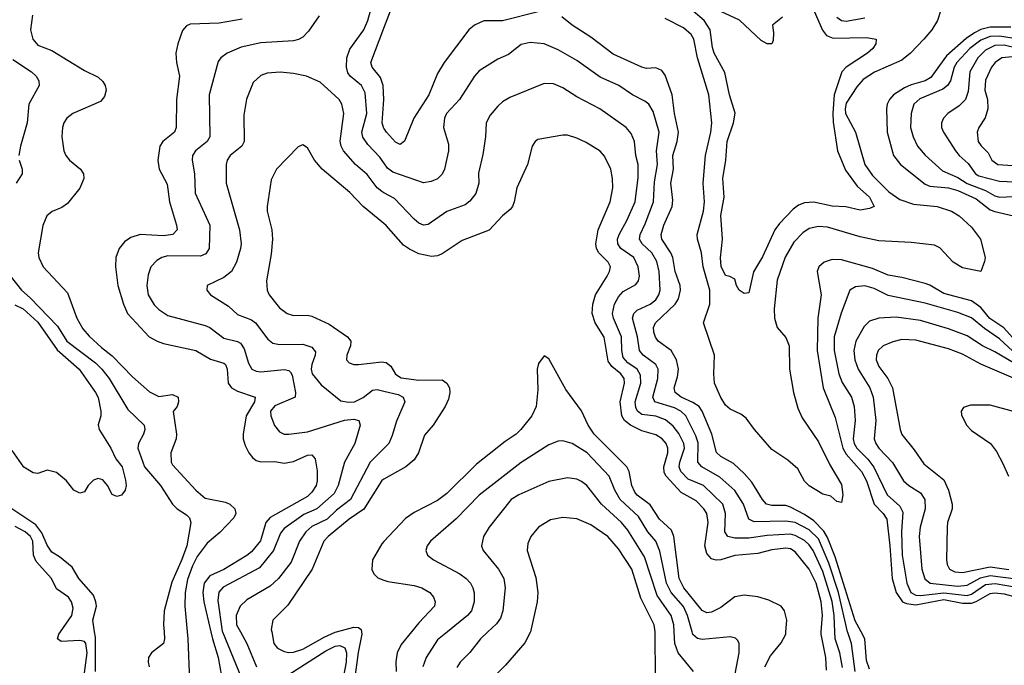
# Model space of a CAD drawing. Header units: inches. Extents: x 1308407 to 1441228, y 959628 to 1036311.
# Tile 299 of 656: x 1348432 to 1352671, y 1009856 to 1012634. Entities that reach past the tile are written whole.
import ezdxf

# ---------------------------------------------------------------- set-up
doc = ezdxf.new("R2010")
doc.units = ezdxf.units.IN
doc.header["$MEASUREMENT"] = 0
for name, color, linetype in [('B3040', 7, 'Continuous'), ('B3041', 7, 'Continuous'), ('B3050', 7, 'Continuous'), ('B3051', 7, 'Continuous')]:
    doc.layers.add(name, color=color, linetype=linetype)

msp = doc.modelspace()

# ---------------------------------------------------------------- linework, layer by layer
at = {"layer": 'B3040', "color": 5}
for points, elevation in [([(1348703.1, 1009770), (1348722.2, 1009910), (1348716.2, 1009950), (1348710, 1009958.8), (1348690, 1009963.4), (1348610, 1009958.3), (1348594.8, 1009970), (1348599.9, 1009990), (1348606.9, 1010000)], 2680), ([(1348758.2, 1009830), (1348757.3, 1009977.3), (1348753.9, 1010000)], 2660), ([(1349053.1, 1010000), (1349055.3, 1009970), (1349050.2, 1009950), (1348998.9, 1009910), (1348986.7, 1009890), (1348984.7, 1009870), (1348989.1, 1009850)], 2660), ([(1349152.9, 1010000), (1349155.8, 1009970), (1349162.7, 1009790)], 2680), ([(1349254.5, 1010000), (1349261.3, 1009970), (1349285.4, 1009890), (1349299.9, 1009810)], 2720), ([(1349305.1, 1010000), (1349397.1, 1009777.1)], 2740), ([(1349381.7, 1010000), (1349409.6, 1009950), (1349451.2, 1009850)], 2760), ([(1349516.4, 1010000), (1349525.5, 1009950), (1349542, 1009930), (1349570, 1009915.2), (1349590, 1009910.9), (1349610, 1009913.2), (1349650, 1009926.1), (1349742.4, 1009977.6), (1349790, 1009998.4), (1349795.8, 1010000)], 2780), ([(1349903.3, 1010000), (1349904.7, 1009990), (1349888.8, 1009911.2), (1349873.1, 1009793.1), (1349876.6, 1009750), (1349890, 1009716.5), (1349906.8, 1009690), (1349970, 1009631.9), (1349985.5, 1009610), (1350000, 1009579.4)], 2780), ([(1349590, 1009816.3), (1349750, 1009919.1), (1349790, 1009938.7), (1349810, 1009941.7), (1349831.6, 1009931.6), (1349838.7, 1009910), (1349836.9, 1009870), (1349825.8, 1009810)], 2760)]:
    msp.add_lwpolyline(points, dxfattribs=dict(at, elevation=elevation))
at = {"layer": 'B3041', "color": 5}
for points, elevation in [([(1350000, 1012017.2), (1349982.2, 1012042.2), (1349930, 1012096.5), (1349908.6, 1012128.6), (1349904.9, 1012150), (1349926.8, 1012230), (1349918.6, 1012318.6), (1349903.7, 1012350), (1349854.1, 1012390), (1349845, 1012405), (1349838.3, 1012430), (1349839.3, 1012470), (1349853.5, 1012506.5), (1349912.9, 1012590), (1349929.9, 1012630), (1349955.9, 1012724.1), (1350000, 1012811.5)], 2740), ([(1348486.6, 1012653.4), (1348477.8, 1012590), (1348488.7, 1012550), (1348510, 1012523.8), (1348570, 1012500.5), (1348710, 1012414.8), (1348770, 1012386.7), (1348790, 1012368.4), (1348800.2, 1012350), (1348803.6, 1012330), (1348797.3, 1012302.7), (1348779, 1012281), (1348660.4, 1012230), (1348634.3, 1012210), (1348622.3, 1012190), (1348616.3, 1012170), (1348613.5, 1012130), (1348622.3, 1012070), (1348630.2, 1012050), (1348646.5, 1012030), (1348692.7, 1011990), (1348705.8, 1011970), (1348707.2, 1011950), (1348690.7, 1011909.3), (1348637.2, 1011842.8), (1348613.6, 1011826.4), (1348571, 1011809), (1348549.1, 1011790), (1348531.6, 1011748.4), (1348510.9, 1011630), (1348514.3, 1011610), (1348533.2, 1011570), (1348638.1, 1011458.1), (1348677.3, 1011350), (1348703.6, 1011303.6), (1348730, 1011272.5), (1348783.3, 1011223.3), (1348830, 1011187.8), (1348917.5, 1011097.5), (1348990, 1011032.1), (1349030, 1011012.9), (1349090, 1011020.6), (1349113.6, 1011010), (1349116, 1010990), (1349110, 1010969.4), (1349092.4, 1010947.6), (1349106.7, 1010850), (1349104.6, 1010830), (1349082.5, 1010770), (1349084, 1010730), (1349090, 1010718), (1349190, 1010609), (1349230, 1010574.7), (1349317.5, 1010557.5), (1349336.5, 1010550), (1349357.6, 1010530), (1349361.6, 1010510), (1349353.4, 1010490), (1349293, 1010427), (1349238.8, 1010381.2), (1349196.3, 1010323.7), (1349175.7, 1010284.3), (1349154.4, 1010225.6), (1349143.4, 1010170), (1349142.4, 1010110), (1349152.9, 1010000)], 2680), ([(1349390, 1012636.4), (1349290, 1012618.1), (1349165.8, 1012614.2), (1349150, 1012607.8), (1349133, 1012587), (1349113, 1012530), (1349104.3, 1012490), (1349106, 1012450), (1349120.2, 1012390), (1349106.7, 1012290), (1349105.1, 1012170), (1349097.4, 1012150), (1349048.2, 1012110), (1349035.2, 1012090), (1349025.9, 1012030), (1349032.4, 1011990), (1349066.7, 1011926.7), (1349076.4, 1011850), (1349107.1, 1011750), (1349109.3, 1011730), (1349090.9, 1011709.1), (1349050, 1011703.7), (1348950, 1011709.3), (1348910, 1011696.8), (1348882.4, 1011677.6), (1348860.2, 1011650), (1348845.2, 1011610), (1348843.7, 1011570), (1348854.5, 1011490), (1348877.8, 1011410), (1348895.3, 1011370), (1348989.7, 1011269.7), (1349024, 1011250), (1349050, 1011240.9), (1349190, 1011210.7), (1349253.3, 1011173.3), (1349310, 1011156), (1349317, 1011150), (1349324.9, 1011130), (1349329.3, 1011069.3), (1349343.2, 1011050), (1349370, 1011035.1), (1349445.8, 1011010), (1349442.7, 1010990), (1349406.1, 1010930), (1349393.4, 1010850), (1349394, 1010830), (1349402.2, 1010802.2), (1349418.1, 1010770), (1349433.8, 1010750), (1349450, 1010737.7), (1349470, 1010732), (1349530, 1010733.2), (1349570, 1010726.3), (1349610, 1010732.4), (1349670, 1010760.6), (1349690, 1010761.5), (1349704.2, 1010744.2), (1349712.4, 1010692.4), (1349712.3, 1010650), (1349708.3, 1010630), (1349690, 1010600.9), (1349670, 1010582.5), (1349510, 1010492.7), (1349491.9, 1010470), (1349467.8, 1010392.2), (1349430, 1010344.5), (1349410, 1010328.1), (1349310, 1010268.9), (1349250, 1010241.4), (1349226.1, 1010210), (1349219.9, 1010170), (1349224.9, 1010130), (1349254.5, 1010000)], 2720), ([(1349720.2, 1012650), (1349675.2, 1012584.8), (1349650, 1012559.1), (1349631.5, 1012548.5), (1349610, 1012543.4), (1349470, 1012533.7), (1349384.5, 1012515.5), (1349324.2, 1012490), (1349297.7, 1012470), (1349285.6, 1012454.4), (1349248, 1012310), (1349250.1, 1012130), (1349239.3, 1012110), (1349188.4, 1012070), (1349175.8, 1012050), (1349173.9, 1012030), (1349183.7, 1011970), (1349187.2, 1011887.2), (1349249.5, 1011750), (1349247.8, 1011650), (1349233.3, 1011626.7), (1349210, 1011616.4), (1349070, 1011617.6), (1349043.1, 1011610), (1349022, 1011598), (1348996.5, 1011570), (1348984.6, 1011535.4), (1348978.6, 1011490), (1348984.1, 1011450), (1349010, 1011406.8), (1349030, 1011387.1), (1349070, 1011361.6), (1349230, 1011318.6), (1349250, 1011308.8), (1349310, 1011264.2), (1349369.3, 1011249.3), (1349381.5, 1011241.5), (1349397.9, 1011217.9), (1349416.1, 1011156.1), (1349430.3, 1011130), (1349450, 1011121), (1349470, 1011119.1), (1349570, 1011128.9), (1349590, 1011125), (1349597.8, 1011117.8), (1349605, 1011105), (1349619.5, 1011030), (1349617.4, 1011010), (1349530, 1010972.5), (1349511.6, 1010950), (1349512.4, 1010930), (1349528.4, 1010888.4), (1349550, 1010860.2), (1349570, 1010851), (1349590, 1010850.1), (1349670, 1010860.6), (1349830, 1010911.5), (1349870, 1010915.1), (1349891.8, 1010910), (1349897.8, 1010890), (1349875.1, 1010810), (1349830.1, 1010729.9), (1349803, 1010630), (1349785.1, 1010594.9), (1349710.9, 1010529.1), (1349654.7, 1010505.3), (1349570, 1010444.6), (1349554.7, 1010425.3), (1349524.9, 1010350), (1349463.9, 1010276.1), (1349308.3, 1010191.7), (1349289, 1010171), (1349285.3, 1010134.7), (1349303.6, 1010003.6), (1349305.1, 1010000)], 2740), ([(1350000, 1012166.5), (1349997.8, 1012170), (1349992.6, 1012190), (1349999.7, 1012290), (1349996.6, 1012350), (1349984.9, 1012384.9), (1349948.8, 1012430), (1349943.7, 1012450), (1350000, 1012596.7)], 2720), ([(1348402.1, 1012462.1), (1348482.7, 1012410), (1348503.2, 1012390), (1348513.8, 1012370), (1348514.9, 1012350), (1348471.2, 1012270), (1348463.2, 1012190), (1348434.7, 1012090), (1348427.8, 1012050)], 2660), ([(1350000, 1011889.1), (1349990, 1011894.6), (1349971.2, 1011910), (1349927.5, 1011967.5), (1349878, 1012010), (1349825.4, 1012070), (1349815, 1012090), (1349811.5, 1012111.5), (1349827.6, 1012230), (1349817.8, 1012270), (1349806.6, 1012290), (1349790, 1012306.6), (1349725, 1012365), (1349666.6, 1012390), (1349610, 1012402.7), (1349552.5, 1012407.5), (1349496.7, 1012403.3), (1349470, 1012394), (1349436.6, 1012363.4), (1349408.7, 1012291.3), (1349397.2, 1012222.8), (1349398.2, 1012110), (1349388.4, 1012090), (1349338.4, 1012050), (1349324.8, 1012030), (1349320.2, 1012010), (1349319.8, 1011930), (1349378.1, 1011730), (1349385.3, 1011670), (1349382.6, 1011650), (1349364.6, 1011590), (1349343.8, 1011550), (1349310, 1011524), (1349238, 1011490), (1349237.6, 1011470), (1349253.7, 1011450), (1349330, 1011401.5), (1349370, 1011366), (1349430, 1011342.1), (1349446.5, 1011330), (1349499.5, 1011259.5), (1349521.9, 1011241.9), (1349550, 1011235.7), (1349650, 1011238.2), (1349690, 1011224.7), (1349704.6, 1011204.6), (1349704.3, 1011190), (1349688.8, 1011150), (1349686.2, 1011130), (1349690.8, 1011110), (1349730, 1011062.7), (1349813.6, 1010993.6), (1349847.7, 1010987.7), (1349872.4, 1010990), (1349910, 1011008.3), (1349950, 1011040.4), (1349970, 1011042.2), (1350000, 1011035.4)], 2760), ([(1350000, 1011756.6), (1349910.7, 1011830.7), (1349853.5, 1011890), (1349734.2, 1011990), (1349701, 1012030), (1349670, 1012082.7), (1349650, 1012096), (1349645.8, 1012094.2), (1349630, 1012086), (1349537.6, 1011990), (1349514.8, 1011945.2), (1349497.1, 1011830), (1349497.7, 1011810), (1349516.8, 1011730), (1349519.8, 1011690), (1349514.7, 1011625.3), (1349493.8, 1011510), (1349496.5, 1011470), (1349506.2, 1011450), (1349550, 1011394.4), (1349583.1, 1011370), (1349610, 1011361.2), (1349670, 1011363), (1349690, 1011358.5), (1349764.4, 1011324.4), (1349843.1, 1011270), (1349857.2, 1011250), (1349855.4, 1011230), (1349839.7, 1011190), (1349839, 1011170), (1349850, 1011157.4), (1349870, 1011150.2), (1349890, 1011150.2), (1349990, 1011161.9), (1350000, 1011160.1)], 2780), ([(1348429, 1012030), (1348442.7, 1011990), (1348442.7, 1011970), (1348416.9, 1011930)], 2660), ([(1348391.2, 1011531.2), (1348439.7, 1011470), (1348477.1, 1011437.1), (1348594.9, 1011314.9), (1348635, 1011250), (1348757.4, 1011157.4), (1348785.8, 1011130), (1348816.9, 1011090), (1348897.2, 1010957.2), (1348966.9, 1010890), (1348970.2, 1010870), (1348964.7, 1010850), (1348943.5, 1010810), (1348940.2, 1010790), (1348969.6, 1010710), (1349038.3, 1010630), (1349089.1, 1010549.1), (1349109.4, 1010529.4), (1349150, 1010504), (1349162.1, 1010490), (1349169, 1010470), (1349150.6, 1010370), (1349130, 1010311.5), (1349086.3, 1010213.7), (1349053.7, 1010090), (1349050.9, 1010030), (1349053.1, 1010000)], 2660), ([(1348410, 1011407), (1348446.7, 1011390), (1348510, 1011332.9), (1348592.7, 1011212.7), (1348687.6, 1011130), (1348758.2, 1011030), (1348770, 1011008), (1348781.5, 1010950), (1348780.3, 1010930), (1348768.8, 1010891.2), (1348773.6, 1010870), (1348824.1, 1010790), (1348845.1, 1010745.1), (1348872.9, 1010710), (1348887.5, 1010652.5), (1348890.2, 1010630), (1348886.2, 1010610), (1348870, 1010588), (1348850, 1010582.2), (1348830, 1010591.6), (1348810, 1010629.4), (1348790, 1010654), (1348770, 1010659.3), (1348750, 1010653.2), (1348726, 1010630), (1348710, 1010602), (1348690, 1010597.2), (1348664, 1010610), (1348633.2, 1010650), (1348590, 1010685.2), (1348550, 1010695.3), (1348510, 1010682), (1348490, 1010684), (1348450, 1010709.2), (1348399.7, 1010779.7)], 2640), ([(1350000, 1010789.6), (1349941.1, 1010730), (1349855.5, 1010570), (1349795.9, 1010524.1), (1349754.8, 1010485.2), (1349690, 1010453.6), (1349663.3, 1010430), (1349636.1, 1010390), (1349599.8, 1010300.2), (1349545.1, 1010230), (1349510, 1010196.5), (1349410, 1010138.5), (1349380.8, 1010110), (1349363.9, 1010070), (1349365, 1010030), (1349381.7, 1010000)], 2760), ([(1350000, 1010656.6), (1349990, 1010650.9), (1349912.6, 1010527.4), (1349850, 1010484.6), (1349759.4, 1010410), (1349741, 1010390), (1349690.1, 1010270), (1349585.3, 1010114.7), (1349521.6, 1010050), (1349514.6, 1010010), (1349516.4, 1010000)], 2780), ([(1348753.9, 1010000), (1348746.4, 1010050), (1348761.7, 1010110), (1348759.9, 1010130), (1348750, 1010157.8), (1348686.7, 1010230), (1348658.2, 1010278.2), (1348602.8, 1010322.8), (1348570, 1010343.1), (1348550, 1010373.3), (1348526.6, 1010426.6), (1348500.6, 1010460.6), (1348367.1, 1010550)], 2660), ([(1348606.9, 1010000), (1348656.2, 1010070), (1348661.8, 1010101.8), (1348655, 1010130), (1348641.4, 1010150), (1348590, 1010185.8), (1348569, 1010230), (1348503, 1010303), (1348491.3, 1010330), (1348488.7, 1010390), (1348478.6, 1010410), (1348454.9, 1010430), (1348412.7, 1010452.7)], 2680), ([(1350000, 1010389), (1349990, 1010378.4), (1349950.2, 1010310), (1349947.9, 1010267.9), (1349956.5, 1010250), (1349973, 1010233), (1350000, 1010222.8)], 2820), ([(1349795.8, 1010000), (1349870, 1010020.7), (1349890, 1010018.6), (1349901.8, 1010010), (1349903.3, 1010000)], 2780)]:
    msp.add_lwpolyline(points, dxfattribs=dict(at, elevation=elevation))
at = {"layer": 'B3050', "color": 5}
for points, elevation in [([(1350118.2, 1010000), (1350074, 1009946), (1350056.4, 1009910), (1350050.7, 1009870.7), (1350052.7, 1009830)], 2820), ([(1350273.2, 1010000), (1350230, 1009965.3), (1350180.9, 1009890), (1350167.5, 1009850)], 2840), ([(1350447.2, 1010000), (1350415, 1009970), (1350370, 1009911.9), (1350327.5, 1009870), (1350312.9, 1009847.1)], 2860), ([(1350630.7, 1010000), (1350630, 1009997), (1350606.6, 1009953.4), (1350523.7, 1009856.3), (1350475.6, 1009810)], 2880), ([(1351168.8, 1009810), (1351168.1, 1009990), (1351166.8, 1010000)], 2880), ([(1351332.6, 1009830), (1351266.8, 1009910), (1351252.8, 1009950), (1351249.8, 1010000)], 2860), ([(1351506.3, 1009790), (1351529, 1009910), (1351529.8, 1009949.8), (1351523.3, 1009963.3), (1351512.8, 1009972.8), (1351490, 1009978.2), (1351370, 1009967.1), (1351350, 1009971.8), (1351330, 1009988.2), (1351326.6, 1010000)], 2840), ([(1351639, 1009850), (1351663.3, 1009896.7), (1351710, 1009952.4), (1351729.9, 1009990), (1351730.6, 1010000)], 2820), ([(1351904.5, 1009835.5), (1351902.9, 1009890), (1351881.7, 1009990), (1351882.4, 1010000)], 2780), ([(1351973.3, 1009846.7), (1351962.6, 1009910), (1351942.5, 1009970), (1351941.3, 1010000)], 2760), ([(1352028.2, 1009830), (1352012.5, 1009950), (1351996.7, 1009996.7), (1351995.9, 1010000)], 2740), ([(1352090, 1009840.2), (1352077.2, 1009877.2), (1352069.9, 1009970), (1352053.8, 1010000)], 2720)]:
    msp.add_lwpolyline(points, dxfattribs=dict(at, elevation=elevation))
at = {"layer": 'B3051', "color": 5}
for points, elevation in [([(1350000, 1012596.7), (1350035.8, 1012690), (1350106.9, 1012790), (1350133.6, 1012850), (1350134.7, 1012870), (1350123.6, 1012930), (1350126.1, 1012970), (1350144.9, 1013050), (1350147.6, 1013130), (1350159.3, 1013160.7), (1350189.9, 1013210.1), (1350204.3, 1013250), (1350209.5, 1013329.5), (1350200.8, 1013390), (1350183.9, 1013430), (1350106.7, 1013530), (1350068.6, 1013590), (1350046, 1013610), (1350000, 1013632)], 2720), ([(1350670, 1012668.5), (1350510, 1012629.3), (1350430, 1012628.7), (1350390.2, 1012610), (1350364.6, 1012590), (1350258.4, 1012450), (1350230, 1012402), (1350193.7, 1012310), (1350128.6, 1012210), (1350088.6, 1012111.4), (1350070, 1012096.8), (1350050, 1012107.3), (1350010.5, 1012150), (1350000, 1012166.5)], 2720), ([(1352396.5, 1012670), (1352383.5, 1012630), (1352359, 1012590), (1352324.8, 1012550), (1352266.8, 1012490), (1352230, 1012460.1), (1352112.3, 1012407.7), (1352063.5, 1012376.5), (1352035.7, 1012344.3), (1351990, 1012274.4), (1351985.2, 1012250), (1351987.3, 1012230), (1352029.7, 1012150), (1352070.4, 1012010), (1352103.1, 1011963.1), (1352173.4, 1011893.4), (1352220.5, 1011860.5), (1352280.2, 1011840.2), (1352381.1, 1011830), (1352443.8, 1011810), (1352476.2, 1011790), (1352530, 1011741.2), (1352568.6, 1011690), (1352588.2, 1011610), (1352586, 1011594), (1352570.2, 1011549.8), (1352490, 1011566.7), (1352450.8, 1011590), (1352392.5, 1011652.5), (1352370, 1011664.1), (1352270, 1011675.6), (1352130, 1011682.2), (1352050, 1011699.2), (1351910, 1011741.8), (1351870, 1011744), (1351830, 1011735.5), (1351803.4, 1011716.6), (1351764.1, 1011675.9), (1351727.8, 1011612.2), (1351693.4, 1011513.4), (1351679.9, 1011390), (1351681.6, 1011350), (1351692.2, 1011310), (1351730, 1011266.9), (1351744.6, 1011230), (1351745.4, 1011130), (1351762.3, 1011030), (1351782, 1010962), (1351800.4, 1010920.4), (1351870, 1010817), (1351919.1, 1010719.1), (1351970, 1010633.4), (1351974.8, 1010590), (1351970, 1010557.2), (1351950, 1010560.9), (1351923.2, 1010583.2), (1351890, 1010591.8), (1351830, 1010628.1), (1351810, 1010649), (1351781.5, 1010701.5), (1351738.8, 1010738.8), (1351670, 1010784.7), (1351595, 1010870), (1351558.7, 1010918.7), (1351536, 1010936), (1351490, 1010958.5), (1351470, 1010975), (1351450, 1011007.7), (1351423.6, 1011070), (1351419.9, 1011110), (1351423, 1011190), (1351375, 1011330), (1351403.4, 1011410), (1351403.2, 1011470), (1351373.6, 1011570), (1351367.5, 1011630), (1351349.9, 1011690), (1351348.4, 1011710), (1351376.2, 1011810), (1351379.8, 1011850), (1351373.8, 1011930), (1351383.6, 1012050), (1351407.8, 1012150), (1351411.1, 1012190), (1351398.5, 1012310), (1351349, 1012470), (1351333.5, 1012550), (1351322.1, 1012570), (1351290, 1012599.2), (1351210, 1012638.5)], 2680), ([(1351851.7, 1012670), (1351888.4, 1012588.4), (1351905.2, 1012565.2), (1351933.5, 1012553.5), (1352077.3, 1012557.3), (1352118.4, 1012550), (1352117.7, 1012530), (1352103.9, 1012510), (1352081.3, 1012490), (1351990.1, 1012429.9), (1351971.1, 1012408.9), (1351938.1, 1012310), (1351932, 1012232), (1351933.1, 1012193.1), (1351952.9, 1012070), (1351986.2, 1011986.2), (1352036.9, 1011916.9), (1352090.2, 1011870), (1352110.8, 1011830), (1352090, 1011820.7), (1352050, 1011813.6), (1351988, 1011828), (1351930, 1011831.4), (1351850, 1011848.4), (1351810, 1011845.4), (1351784.5, 1011835.5), (1351761.7, 1011818.3), (1351702.5, 1011757.5), (1351682.9, 1011730), (1351630, 1011614), (1351591.5, 1011548.4), (1351570, 1011459), (1351550, 1011455.1), (1351529.7, 1011469.7), (1351517, 1011490), (1351510, 1011518), (1351489.3, 1011529.3), (1351470, 1011533.2), (1351451.5, 1011571.5), (1351448.5, 1011608.5), (1351457.7, 1011690), (1351450.8, 1011790.8), (1351464.2, 1011870), (1351459.4, 1011950), (1351471.6, 1012030), (1351477.2, 1012110), (1351504.6, 1012190), (1351511.3, 1012231.3), (1351487, 1012310), (1351467, 1012407), (1351421.4, 1012490), (1351413.9, 1012513.9), (1351403.8, 1012590), (1351377.8, 1012630), (1351330.6, 1012670.6)], 2660), ([(1351715.9, 1012644.1), (1351672, 1012610), (1351677.3, 1012577.3), (1351675.3, 1012544.7), (1351670, 1012529.2), (1351650, 1012529.6), (1351623.7, 1012543.7), (1351530, 1012631.5), (1351450, 1012669.2)], 2640), ([(1352053.8, 1010000), (1352028.1, 1010048.1), (1351942.7, 1010322.7), (1351910, 1010405.5), (1351893.7, 1010433.7), (1351850, 1010478.2), (1351810, 1010504.9), (1351750, 1010536.4), (1351730, 1010543.3), (1351670, 1010544.1), (1351647.4, 1010550), (1351630, 1010569), (1351583.5, 1010643.5), (1351550, 1010681.3), (1351504.3, 1010724.3), (1351450, 1010755), (1351431, 1010771), (1351411.7, 1010850), (1351370.2, 1010950), (1351356.2, 1010970), (1351330, 1010987.4), (1351279.9, 1011010), (1351253.9, 1011030), (1351249, 1011050), (1351263.4, 1011096.6), (1351267.3, 1011130), (1351259.7, 1011170), (1351236.5, 1011210), (1351180.6, 1011250), (1351168.2, 1011268.2), (1351161.5, 1011290), (1351160.9, 1011310), (1351168.7, 1011330), (1351253.1, 1011410), (1351267.8, 1011432.2), (1351276.1, 1011470), (1351274.9, 1011490), (1351253.4, 1011550), (1351242.8, 1011610), (1351235.6, 1011630), (1351196.7, 1011690), (1351193.1, 1011710), (1351204.8, 1011750), (1351240.3, 1011830), (1351243.2, 1011856.8), (1351235, 1011930), (1351247, 1011990), (1351243.5, 1012050), (1351262, 1012110), (1351267.9, 1012150), (1351251.1, 1012230), (1351240.8, 1012310), (1351210, 1012394.3), (1351195.5, 1012415.5), (1351170, 1012426), (1351130, 1012423.8), (1351110, 1012429.3), (1350986, 1012486), (1350890, 1012558.7), (1350810, 1012609.9), (1350766, 1012646)], 2720), ([(1351950, 1012643.9), (1351970, 1012630.1), (1351990, 1012627.9), (1352070, 1012642.2)], 2680), ([(1352699, 1012601), (1352610, 1012601.6), (1352570, 1012591.6), (1352542.2, 1012577.8), (1352507, 1012553), (1352421.6, 1012478.4), (1352354.7, 1012385.3), (1352329.5, 1012370.5), (1352270, 1012353.2), (1352240.2, 1012339.8), (1352194, 1012310), (1352175.6, 1012290), (1352166, 1012270), (1352162.8, 1012250), (1352166.3, 1012150), (1352193.6, 1012050), (1352223.5, 1012010), (1352330, 1011926.1), (1352350, 1011917.9), (1352430, 1011910.6), (1352470, 1011899.3), (1352550, 1011862.3), (1352610, 1011816.3), (1352630, 1011807.9), (1352710, 1011790.5)], 2720), ([(1351995.9, 1010000), (1351956.1, 1010170), (1351915.3, 1010295.3), (1351870, 1010400.9), (1351830, 1010439), (1351770, 1010469.9), (1351730, 1010476.1), (1351593.8, 1010473.8), (1351570, 1010485), (1351547.4, 1010550), (1351510, 1010607.6), (1351446.3, 1010666.3), (1351367.8, 1010710), (1351351.4, 1010730), (1351353.1, 1010813.1), (1351343.1, 1010843.1), (1351299.7, 1010930), (1351277.7, 1010950), (1351250, 1010964.4), (1351166.6, 1010990), (1351157.6, 1011010), (1351179.6, 1011090), (1351179.7, 1011130), (1351169.9, 1011150), (1351115.8, 1011190), (1351100.7, 1011210), (1351091.9, 1011270), (1351069.5, 1011350), (1351075.5, 1011370), (1351090, 1011384.5), (1351146.5, 1011410), (1351170, 1011429), (1351183.6, 1011450), (1351189.5, 1011470.5), (1351184.1, 1011550), (1351174, 1011594), (1351153.8, 1011630), (1351111, 1011670), (1351100.4, 1011690), (1351103.4, 1011710), (1351125.1, 1011754.9), (1351160.1, 1011850), (1351164.6, 1011935.4), (1351177.4, 1012010), (1351173.7, 1012070), (1351184.7, 1012150), (1351158.7, 1012238.7), (1351140.3, 1012270), (1351123.3, 1012283.3), (1351070, 1012309.9), (1351010.8, 1012350.8), (1350930, 1012385.7), (1350830, 1012457.7), (1350750, 1012504.1), (1350690, 1012529.8), (1350630, 1012536), (1350590, 1012526.6), (1350536.6, 1012483.4), (1350490, 1012463.5), (1350410, 1012414.2), (1350390, 1012391.1), (1350325.4, 1012290), (1350269.4, 1012230), (1350260.6, 1012210), (1350256.3, 1012170), (1350277.5, 1012097.5), (1350277.8, 1012070), (1350260.7, 1011990), (1350250, 1011969.7), (1350230, 1011948.7), (1350203.1, 1011936.9), (1350170, 1011932.5), (1350038.3, 1011978.2), (1350015.4, 1011995.4), (1350000, 1012017.2)], 2740), ([(1352777.4, 1012542.6), (1352650, 1012562.1), (1352610, 1012560.7), (1352570, 1012545.1), (1352522.4, 1012510), (1352466.1, 1012450), (1352454.4, 1012430), (1352438.6, 1012370), (1352426.4, 1012350), (1352405.7, 1012334.3), (1352306.5, 1012293.5), (1352280.9, 1012270), (1352268.9, 1012230), (1352266.6, 1012170), (1352278.3, 1012130), (1352297.3, 1012090), (1352330, 1012050.2), (1352404.1, 1011984.1), (1352470, 1011955.4), (1352510, 1011929.6), (1352590, 1011899.1), (1352630, 1011875.9), (1352650, 1011870.1), (1352710, 1011872.4)], 2740), ([(1352770, 1012499.8), (1352670, 1012523.9), (1352630, 1012522.1), (1352590, 1012502.8), (1352556.1, 1012470), (1352521.7, 1012410), (1352515, 1012325), (1352503.5, 1012290), (1352476.7, 1012263.3), (1352427.1, 1012230), (1352408.4, 1012210), (1352400.6, 1012190), (1352400.9, 1012170), (1352408.6, 1012150), (1352459.8, 1012070), (1352475.7, 1012050), (1352515.7, 1012015.7), (1352546.1, 1011970), (1352561.6, 1011961.6), (1352650, 1011938.5), (1352750, 1011934.4)], 2760), ([(1352705.5, 1012474.5), (1352660.2, 1012470), (1352631.4, 1012450), (1352615.1, 1012430), (1352590, 1012374), (1352586.7, 1012330), (1352598.8, 1012290), (1352600.1, 1012250), (1352588.2, 1012211.8), (1352560.6, 1012170), (1352553.7, 1012150), (1352558.5, 1012110), (1352570.6, 1012090.6), (1352601.2, 1012061.2), (1352616.3, 1012030), (1352642, 1012010), (1352750, 1012004.1)], 2780), ([(1351941.3, 1010000), (1351938.6, 1010070), (1351929.6, 1010130.4), (1351890, 1010259.4), (1351847.4, 1010350), (1351830, 1010375), (1351810, 1010393.3), (1351770, 1010415.2), (1351750, 1010419.9), (1351650, 1010414.2), (1351570, 1010403), (1351510, 1010403.1), (1351480.4, 1010410), (1351467.5, 1010430), (1351470.8, 1010510), (1351458.7, 1010550), (1351375, 1010630), (1351310, 1010657.6), (1351278.2, 1010690), (1351271, 1010710), (1351273.3, 1010730), (1351293.4, 1010790), (1351291.1, 1010811.1), (1351270, 1010853.8), (1351245, 1010885), (1351212.4, 1010912.4), (1351170, 1010928.1), (1351110, 1010934.6), (1351090.9, 1010950), (1351084.7, 1010964.7), (1351081.5, 1010990), (1351106.1, 1011070), (1351104.7, 1011104.7), (1351089.7, 1011129.7), (1351050, 1011157), (1351030, 1011180.2), (1351023.6, 1011210), (1351022.4, 1011270), (1350987.7, 1011350), (1350983.8, 1011370), (1350991.8, 1011410), (1351010, 1011441.3), (1351030, 1011463.9), (1351084.9, 1011495.1), (1351095.7, 1011510), (1351100.2, 1011530), (1351094.1, 1011570), (1351076.2, 1011610), (1351019.6, 1011650), (1351006.3, 1011670), (1351005.8, 1011690), (1351012.3, 1011710), (1351045.1, 1011770), (1351080.8, 1011850), (1351094.7, 1011954.7), (1351094.3, 1012010), (1351084.1, 1012050), (1351077.9, 1012110), (1351063.8, 1012143.8), (1351043.1, 1012170), (1350929.7, 1012250), (1350830, 1012302.2), (1350770, 1012340.3), (1350730, 1012358), (1350690, 1012358.7), (1350541.7, 1012298.3), (1350510, 1012279.8), (1350490, 1012261.5), (1350457.5, 1012222.5), (1350440.2, 1012190), (1350437.7, 1012130), (1350425.9, 1012054.1), (1350406.4, 1011973.6), (1350408.6, 1011930), (1350394.7, 1011885.3), (1350370, 1011852.8), (1350350, 1011837), (1350270, 1011808.2), (1350190, 1011752.5), (1350170, 1011749), (1350150, 1011757.7), (1350130, 1011775.7), (1350044.6, 1011864.6), (1350000, 1011889.1)], 2760), ([(1351882.4, 1010000), (1351887.4, 1010072.6), (1351882.5, 1010130), (1351860.1, 1010210), (1351830, 1010269.3), (1351770, 1010344.6), (1351750, 1010356.6), (1351730, 1010359.9), (1351670, 1010353.6), (1351610, 1010337.9), (1351510, 1010328.9), (1351450, 1010310.4), (1351430, 1010308.2), (1351410, 1010314.3), (1351390, 1010337.8), (1351380.9, 1010370), (1351395.5, 1010470), (1351389.9, 1010510), (1351377.3, 1010530), (1351343.8, 1010563.8), (1351279.2, 1010599.2), (1351215, 1010670), (1351206.3, 1010686.3), (1351204.6, 1010710), (1351221.8, 1010770), (1351222.7, 1010790), (1351215.1, 1010810), (1351197.4, 1010830), (1351170, 1010848.4), (1351110, 1010865), (1351061.2, 1010890), (1351036.1, 1010910), (1351024.6, 1010930), (1351016.7, 1010990), (1351035.6, 1011070), (1351033.6, 1011090), (1351019.2, 1011110), (1350981.3, 1011141.3), (1350965.3, 1011165.3), (1350947.3, 1011267.3), (1350909.5, 1011330), (1350895.7, 1011370), (1350898.5, 1011410), (1350910.4, 1011450), (1350961.2, 1011530), (1350971.3, 1011550), (1350974.5, 1011570), (1350965.2, 1011590), (1350925.3, 1011630), (1350914.6, 1011650), (1350911.3, 1011670), (1350922.5, 1011730), (1350974.2, 1011850), (1350984.7, 1011910), (1350984.1, 1011950), (1350976.5, 1011990), (1350950, 1012046.6), (1350930, 1012067.4), (1350870, 1012105), (1350830, 1012124.5), (1350790, 1012136.8), (1350770, 1012137.3), (1350662.3, 1012117.7), (1350650.3, 1012109.7), (1350638.4, 1012090), (1350617.7, 1012010), (1350571.3, 1011910), (1350560.7, 1011850), (1350553.4, 1011830), (1350542.9, 1011817.1), (1350510, 1011789.8), (1350452.2, 1011727.8), (1350336.5, 1011683.5), (1350250, 1011626.9), (1350230, 1011618.4), (1350204.9, 1011615.1), (1350150, 1011627), (1350110, 1011645.8), (1350083.8, 1011663.8), (1350010, 1011748.3), (1350000, 1011756.6)], 2780), ([(1352730, 1011239.8), (1352668.7, 1011308.7), (1352608.5, 1011348.5), (1352570, 1011395.3), (1352530, 1011424.3), (1352410, 1011456.2), (1352350, 1011491.1), (1352330, 1011498.2), (1352230, 1011523.9), (1352170, 1011534.3), (1352103.5, 1011563.5), (1351970, 1011600.9), (1351930, 1011601.5), (1351894.7, 1011590), (1351872.3, 1011570), (1351864.2, 1011550), (1351882.1, 1011450), (1351868.3, 1011350), (1351864.3, 1011210), (1351890.4, 1011050.4), (1351942.4, 1010922.4), (1351975.2, 1010790), (1351990, 1010765), (1352055.6, 1010690), (1352077, 1010650), (1352110, 1010550.1), (1352148.7, 1010508.7), (1352164.6, 1010484.6), (1352178.4, 1010370), (1352188.3, 1010230), (1352204.6, 1010170), (1352231.9, 1010130), (1352250, 1010121.4), (1352290, 1010117), (1352410, 1010139.5), (1352490, 1010123.1), (1352530, 1010123.1), (1352550, 1010130.3), (1352610, 1010165.5), (1352630, 1010168.4), (1352670, 1010164.4), (1352722.7, 1010150)], 2720), ([(1352707.1, 1011207.1), (1352650, 1011261.4), (1352585.3, 1011305.3), (1352530, 1011351.1), (1352470, 1011374.3), (1352330, 1011414.3), (1352170, 1011447.2), (1352110, 1011477), (1352070, 1011488.1), (1352030, 1011485), (1352004.9, 1011470), (1351968.9, 1011371.1), (1351938.5, 1011270), (1351938.5, 1011210), (1351958.1, 1011110), (1351973.1, 1011073.1), (1352012.2, 1011010), (1352024.6, 1010970), (1352028.9, 1010908.9), (1352020.6, 1010830), (1352024.8, 1010810), (1352036, 1010790), (1352082.4, 1010742.4), (1352108.3, 1010708.3), (1352166.9, 1010590), (1352220.4, 1010540.4), (1352234.4, 1010514.4), (1352227.6, 1010430), (1352230.4, 1010330), (1352250.5, 1010210), (1352268.8, 1010170), (1352290, 1010158.6), (1352310, 1010155.9), (1352410, 1010168.2), (1352510, 1010156.2), (1352530, 1010162.4), (1352590, 1010203.6), (1352631.2, 1010208.8), (1352731.1, 1010191.1)], 2740), ([(1352790, 1011109.9), (1352630, 1011204.6), (1352577, 1011230), (1352510, 1011273.5), (1352430, 1011304.3), (1352310, 1011339.3), (1352205.4, 1011354.6), (1352130, 1011349.2), (1352090, 1011336.8), (1352066.6, 1011313.4), (1352031.2, 1011250), (1352023.3, 1011210), (1352026.8, 1011170), (1352040.8, 1011130), (1352091, 1011050), (1352106, 1011010), (1352117.4, 1010910), (1352110.1, 1010830.1), (1352116.8, 1010810), (1352130.1, 1010790), (1352189.4, 1010729.4), (1352237.3, 1010650), (1352259.7, 1010630), (1352310, 1010597.6), (1352327.8, 1010570), (1352330.1, 1010530), (1352308.7, 1010450), (1352304.3, 1010410), (1352316, 1010270), (1352328.9, 1010228.9), (1352351.5, 1010210), (1352470, 1010196), (1352510, 1010201.2), (1352567.5, 1010232.5), (1352610, 1010242.9), (1352833.6, 1010213.6)], 2760), ([(1352770, 1011066.3), (1352570, 1011151.2), (1352490, 1011194.3), (1352430, 1011217.6), (1352290, 1011255.2), (1352230, 1011257.9), (1352190, 1011247.4), (1352149.2, 1011230), (1352128.1, 1011210), (1352119.8, 1011190), (1352118.9, 1011170), (1352130, 1011141.2), (1352169.4, 1011089.4), (1352189.1, 1011050), (1352222.1, 1010870), (1352229.7, 1010849.7), (1352283, 1010783), (1352323.5, 1010723.5), (1352410, 1010653.7), (1352430.8, 1010610), (1352446.1, 1010550), (1352445.4, 1010530), (1352425.8, 1010470), (1352424.1, 1010450), (1352421.2, 1010310), (1352424.2, 1010290), (1352434.4, 1010270), (1352458.1, 1010258.1), (1352490, 1010255.7), (1352610, 1010280.3), (1352690, 1010269)], 2780), ([(1351730.6, 1010000), (1351734.1, 1010050), (1351723.7, 1010090), (1351709.7, 1010110), (1351656.1, 1010136.1), (1351610, 1010151.1), (1351550, 1010158.4), (1351510, 1010151.1), (1351450, 1010104.3), (1351410, 1010084.3), (1351390, 1010082.5), (1351370, 1010092.2), (1351291.3, 1010190), (1351271.2, 1010230), (1351247.3, 1010410), (1351238.2, 1010438.2), (1351185.6, 1010485.6), (1351146.6, 1010546.6), (1351090, 1010588.7), (1351080.5, 1010600.5), (1351066.6, 1010630), (1351055.1, 1010690), (1351044.9, 1010710), (1350904.2, 1010850), (1350879.2, 1010890), (1350850.7, 1010950.7), (1350783, 1011043), (1350710, 1011174), (1350690, 1011188), (1350665.8, 1011154.2), (1350659.1, 1011130), (1350662, 1011042), (1350655.5, 1010970), (1350635.9, 1010930), (1350588.5, 1010870), (1350569.2, 1010850), (1350521.4, 1010818.6), (1350398.8, 1010721.2), (1350270, 1010595.3), (1350230, 1010565.6), (1350130, 1010514.3), (1350092.5, 1010487.5), (1350000, 1010389)], 2820), ([(1350000, 1011160.1), (1350010, 1011158.3), (1350030, 1011143.2), (1350049, 1011109), (1350073.5, 1011093.5), (1350150, 1011082.8), (1350250, 1011083.8), (1350271.1, 1011070), (1350281.8, 1011050), (1350284, 1011030), (1350278.2, 1011001.8), (1350263.5, 1010970), (1350211, 1010890), (1350173.7, 1010846.3), (1350148.2, 1010770), (1350130, 1010739.8), (1350094, 1010710), (1350000, 1010656.6)], 2780), ([(1350000, 1011035.4), (1350061.6, 1011021.6), (1350082.6, 1011010), (1350089.3, 1010990), (1350053.8, 1010906.2), (1350035.6, 1010844.4), (1350020.2, 1010810), (1350000, 1010789.6)], 2760), ([(1352710, 1010948.7), (1352610, 1010974.9), (1352525, 1010975), (1352494.9, 1010965.1), (1352484.9, 1010950), (1352486.9, 1010933.1), (1352508, 1010890), (1352530, 1010866.2), (1352610.7, 1010810.7), (1352636.5, 1010776.5), (1352664.2, 1010724.2), (1352688.6, 1010670)], 2820), ([(1351326.6, 1010000), (1351306.5, 1010070), (1351290, 1010108.6), (1351236.7, 1010170), (1351216.7, 1010210), (1351187.7, 1010347.7), (1351170.8, 1010390), (1351135.7, 1010430), (1351096.2, 1010496.2), (1351017.4, 1010570), (1350994.5, 1010610), (1350970, 1010670.6), (1350874.3, 1010770), (1350810, 1010810.6), (1350770, 1010822.6), (1350750, 1010821), (1350710, 1010805.4), (1350590, 1010729.1), (1350410, 1010588.3), (1350310, 1010486.8), (1350199.6, 1010390), (1350186.3, 1010370), (1350180.3, 1010350), (1350187.2, 1010330), (1350213.4, 1010310), (1350326, 1010250), (1350353.6, 1010230), (1350372.1, 1010210), (1350382.9, 1010190), (1350388, 1010168), (1350388.8, 1010130), (1350376.3, 1010090), (1350360.2, 1010070), (1350273.2, 1010000)], 2840), ([(1351249.8, 1010000), (1351248, 1010030), (1351237, 1010070), (1351176.3, 1010156.3), (1351122.2, 1010322.2), (1351050, 1010438), (1351022.2, 1010470), (1350936.4, 1010550), (1350873.7, 1010630), (1350850, 1010647.5), (1350830, 1010656.8), (1350790, 1010662.6), (1350710, 1010647.6), (1350580.3, 1010590), (1350547.6, 1010570), (1350453.2, 1010450), (1350428.4, 1010410), (1350420.2, 1010370), (1350426.4, 1010350), (1350493.5, 1010270), (1350516.3, 1010230), (1350521.1, 1010190), (1350511.4, 1010090), (1350501, 1010059), (1350484.9, 1010035.1), (1350447.2, 1010000)], 2860), ([(1351166.8, 1010000), (1351163.1, 1010030), (1351105.7, 1010145.7), (1351066.9, 1010270), (1351010, 1010356.8), (1350963.2, 1010410), (1350890, 1010460.5), (1350830, 1010486.5), (1350770, 1010492.5), (1350717.3, 1010482.7), (1350664.6, 1010450), (1350631.5, 1010410), (1350619.5, 1010380.5), (1350616.5, 1010350), (1350653.7, 1010233.7), (1350663, 1010170), (1350660.1, 1010130), (1350630.7, 1010000)], 2880), ([(1350000, 1010222.8), (1350016.5, 1010216.5), (1350130, 1010199.8), (1350163.1, 1010190), (1350197.4, 1010170), (1350213.8, 1010150), (1350220.8, 1010130), (1350217.3, 1010110), (1350150, 1010039), (1350118.2, 1010000)], 2820)]:
    msp.add_lwpolyline(points, dxfattribs=dict(at, elevation=elevation))

doc.saveas('drawing.dxf')
